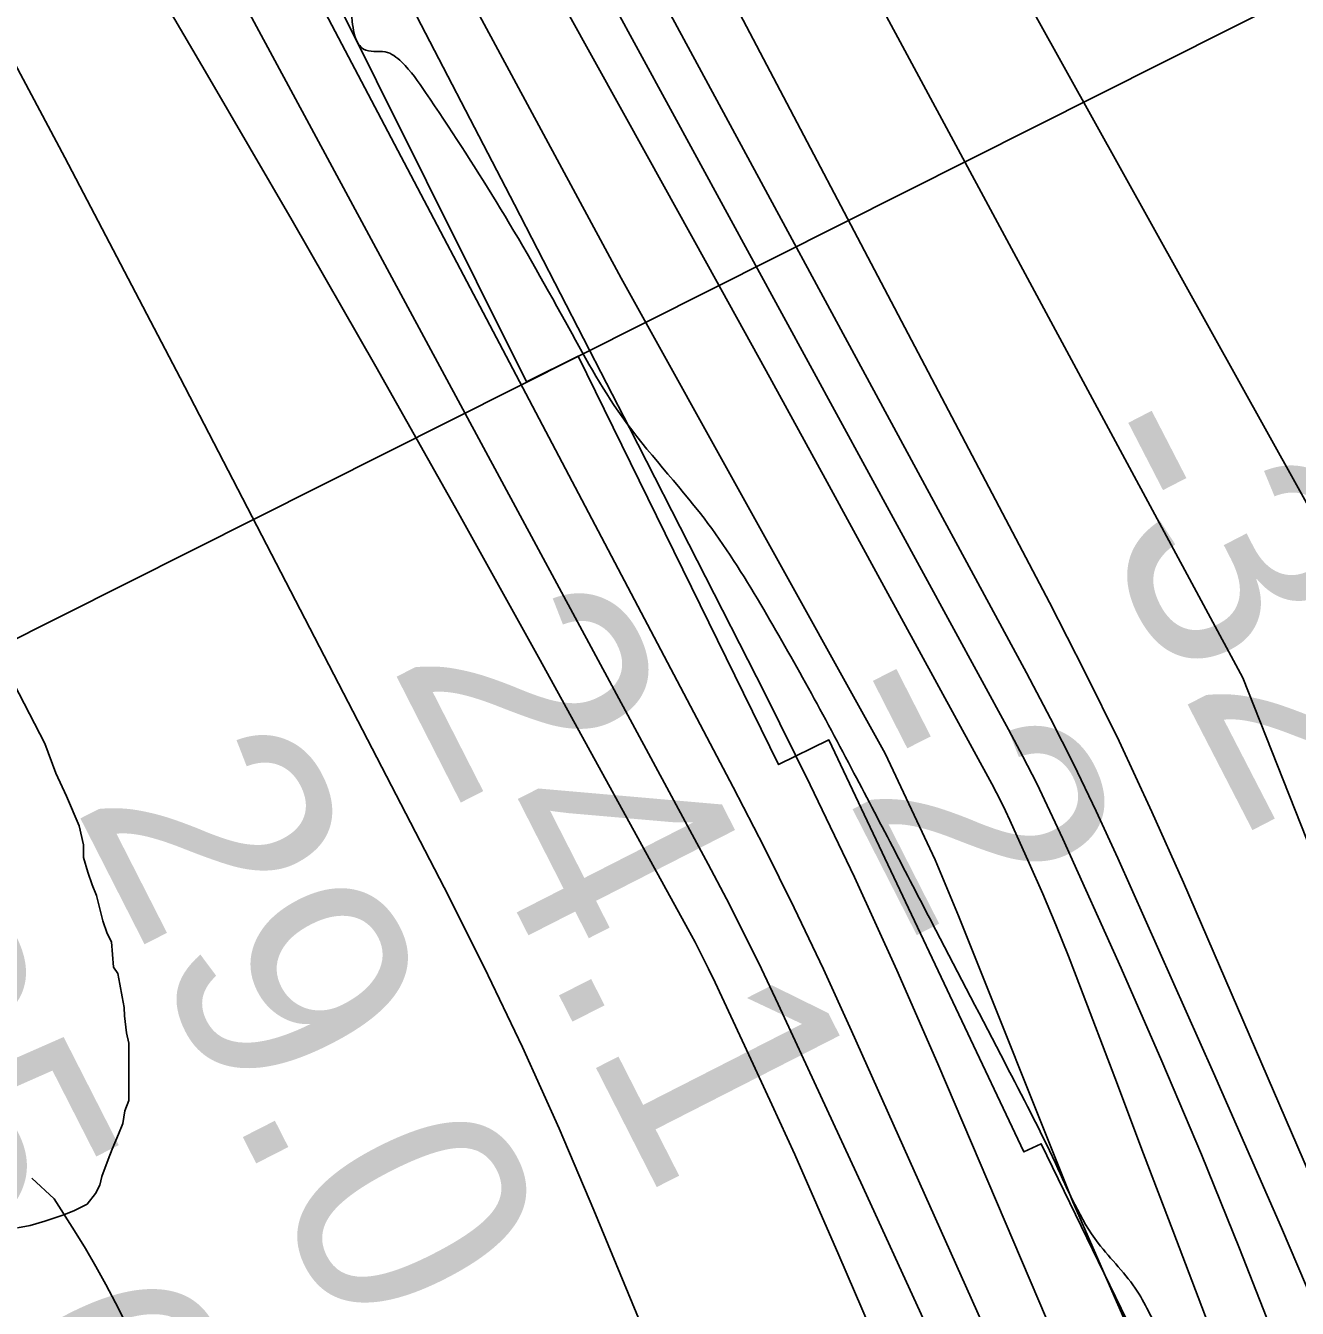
# Model space of a CAD drawing. Extents: x 3355724 to 3393621, y 594744 to 620174.
# Drawn here: x 3384011 to 3384378.5, y 604070.7 to 604441.2 of the extents above; entities that cross this region are included whole.
import ezdxf

# ---------------------------------------------------------------- set-up
doc = ezdxf.new("R2010")
doc.units = 0
for name, color, linetype in [('V-RIVR-EDGE', 7, 'Continuous'), ('V-RIVR-RANG', 7, 'Continuous'), ('V-RRAP-RVMT', 7, 'Continuous'), ('V-SITE-VEGE', 7, 'Continuous'), ('V-TOPO-DPTH', 7, 'Continuous'), ('V-TOPO-MAJR', 7, 'Continuous'), ('V-TOPO-MINR', 7, 'Continuous'), ('V-TOPO-WATR', 7, 'Continuous')]:
    doc.layers.add(name, color=color, linetype=linetype)

msp = doc.modelspace()

# ---------------------------------------------------------------- linework, layer by layer
at = {"layer": 'V-RIVR-EDGE'}
msp.add_spline([(3382685.21, 606951.82), (3382699.41, 606928.39), (3382711.81, 606916.3), (3382716.9, 606906.05), (3382724.91, 606891.77), (3382727.45, 606882.99), (3382735.47, 606874.56), (3382743.12, 606862.48), (3382749.66, 606847.84), (3382757.66, 606833.2), (3382769.68, 606814.16), (3382782.05, 606791.1), (3382790.05, 606772.81), (3382795.49, 606757.44), (3382803.86, 606738.78), (3382815.86, 606716.08), (3382832.97, 606684.6), (3382843.14, 606660.09), (3382859.52, 606629.71), (3382875.17, 606604.81), (3382892.66, 606579.18), (3382909.77, 606553.18), (3382929.07, 606522.43), (3382946.92, 606497.16), (3382961.85, 606475.92), (3382973.16, 606466.75), (3382978.63, 606458.7), (3382989.19, 606442.59), (3382998.29, 606426.48), (3383008.12, 606410.74), (3383014.67, 606399.39), (3383025.61, 606390.23), (3383035.45, 606378.87), (3383042.38, 606369.71), (3383049.66, 606356.54), (3383077.35, 606319.55), (3383102.48, 606284.03), (3383117.05, 606263.15), (3383116.67, 606258.04), (3383121.77, 606250.71), (3383131.61, 606238.99), (3383143.64, 606222.15), (3383154.19, 606202.75), (3383171.3, 606174.92), (3383191.32, 606140.51), (3383212.06, 606099.52), (3383234.24, 606053.04), (3383253.52, 606014.97), (3383268.81, 605988.25), (3383282.64, 605965.55), (3383296.11, 605942.49), (3383311.03, 605917.6), (3383331.43, 605885.38), (3383347.45, 605861.21), (3383359.46, 605839.98), (3383382.76, 605801.54), (3383403.87, 605764.93), (3383419.51, 605733.82), (3383436.64, 605710.75), (3383464.33, 605675.59), (3383488.38, 605644.46), (3383503.69, 605625.05), (3383518.63, 605606.37), (3383529.55, 605590.26), (3383543.77, 605575.6), (3383545.23, 605570.84), (3383546.67, 605564.62), (3383550.31, 605557.3), (3383561.99, 605549.6), (3383575.12, 605539.33), (3383595.9, 605513.69), (3383606.83, 605500.87), (3383607.91, 605493.92), (3383610.43, 605479.66), (3383611.87, 605471.25), (3383616.97, 605461), (3383626.05, 605438.68), (3383628.92, 605416.37), (3383634.35, 605396.99), (3383636.16, 605387.48), (3383637.95, 605374.31), (3383643.05, 605364.07), (3383654.34, 605347.59), (3383664.16, 605328.56), (3383678.7, 605295.99), (3383684.48, 605268.55), (3383701.54, 605220.26), (3383711.72, 605194.65), (3383714.97, 605180.02), (3383724.03, 605149.29), (3383729.84, 605134.29), (3383736.02, 605118.55), (3383753.85, 605084.88), (3383770.61, 605064.73), (3383787.39, 605048.97), (3383790.65, 605036.53), (3383801.19, 605013.11), (3383814.64, 604980.55), (3383827.35, 604948.71), (3383833.53, 604932.98), (3383843.72, 604917.23), (3383863.03, 604890.5), (3383884.52, 604857.18), (3383935.15, 604783.58), (3383963.9, 604731.6), (3383993.72, 604668.66), (3384000.98, 604651.46), (3384017.36, 604619.61), (3384032.99, 604587.04), (3384044.65, 604571.29), (3384055.58, 604554.09), (3384071.58, 604521.15), (3384078.47, 604500.29), (3384081.72, 604484.57), (3384087.91, 604472.12), (3384096.65, 604460.77), (3384103.21, 604452.35), (3384105.38, 604442.47), (3384107.19, 604435.89), (3384108.65, 604434.42), (3384114.86, 604433.67), (3384119.61, 604430.74), (3384126.53, 604421.95), (3384146.92, 604390.46), (3384166.94, 604355.68), (3384183.33, 604328.23), (3384207.01, 604298.92), (3384223.4, 604274.03), (3384250.33, 604225.34), (3384273.98, 604179.96), (3384293.99, 604141.52), (3384308.54, 604112.61), (3384320.91, 604089.55), (3384332.21, 604075.63), (3384335.85, 604069.04), (3384345.31, 604053.3), (3384348.96, 604047.81), (3384362.08, 604034.98), (3384372.29, 604022.89), (3384383.95, 604005.68), (3384390.13, 603992.87), (3384406.16, 603972.36), (3384417.09, 603955.15), (3384430.56, 603933.92), (3384440.75, 603916.71), (3384450.2, 603895.85), (3384454.18, 603879.03), (3384458.53, 603863.66), (3384464.33, 603844.64), (3384471.6, 603825.25), (3384474.86, 603815.01), (3384473.74, 603806.6), (3384477.73, 603791.24), (3384479.17, 603782.1), (3384477.68, 603771.13), (3384476.19, 603762), (3384476.16, 603748.84), (3384481.96, 603727.62), (3384486.67, 603712.26), (3384487.01, 603701.29), (3384486.95, 603678.63), (3384496.34, 603629.99), (3384507.57, 603590.84), (3384519.55, 603555.72), (3384533.36, 603523.52), (3384552.63, 603483.63), (3384569.02, 603455.8), (3384585.77, 603432.73), (3384604.35, 603404.54), (3384620.73, 603379.64), (3384633.81, 603347.08), (3384649.05, 603299.88), (3384654.82, 603268.07), (3384673.29, 603196.37), (3384684.48, 603140.78), (3384695.35, 603099.81), (3384709.16, 603067.61), (3384721.89, 603042.36), (3384733.52, 603015.64), (3384746.6, 602984.9), (3384754.96, 602962.22), (3384756.77, 602956), (3384760.42, 602955.99), (3384764.43, 602951.23), (3384767.66, 602926.73), (3384780.31, 602867.11), (3384791.19, 602833.82), (3384810.8, 602780.4), (3384832.95, 602721.86), (3384845.31, 602691.49), (3384855.14, 602674.65), (3384859.48, 602657.82), (3384867.48, 602641.72), (3384876.95, 602624.52), (3384884.56, 602600.74), (3384894, 602572.2), (3384900.51, 602546.96), (3384906.68, 602528.3), (3384922.67, 602491.34), (3384928.84, 602472.32), (3384931.72, 602454.03), (3384931.31, 602436.86), (3384923.24, 602425.18), (3384917.01, 602416.05), (3384910.77, 602406.93), (3384908.17, 602392.32), (3384903.03, 602383.19), (3384897.53, 602375.89), (3384886.53, 602362.03), (3384870.35, 602324.05), (3384866.3, 602310.9), (3384859.67, 602289.35), (3384857.45, 602280.22), (3384853.41, 602271.82), (3384850.08, 602256.47), (3384849.29, 602231.99), (3384850.71, 602216.63), (3384853.24, 602202.37), (3384853.6, 602202.37), (3384862.01, 602201.25), (3384874.06, 602196.47), (3384877.35, 602195.36), (3384877.34, 602192.44), (3384871.47, 602184.04), (3384871.09, 602180.39), (3384872.91, 602176.73), (3384876.19, 602170.87), (3384874.71, 602165.03), (3384869.57, 602153.71), (3384865.53, 602149.33), (3384862.96, 602143.12), (3384862.95, 602137.64), (3384862.94, 602133.25), (3384868.04, 602129.59), (3384875.7, 602122.99), (3384878.97, 602114.94), (3384881.88, 602107.25), (3384886.98, 602100.66), (3384894.28, 602096.99), (3384896.47, 602092.23), (3384897.16, 602079.43), (3384899.7, 602068.09), (3384904.78, 602054.92), (3384914.25, 602039.55), (3384933.2, 602016.83), (3384944.85, 601998.16), (3384955.39, 601973.28), (3384961.88, 601937.81), (3384969.47, 601901.96), (3384976.33, 601868.68), (3384986.49, 601837.58), (3384990.84, 601821.49), (3384996.23, 601784.56), (3385007.4, 601717.27), (3385010.62, 601690.57), (3385019.64, 601642.3), (3385024.34, 601622.91), (3385033.39, 601587.07), (3385047.89, 601537.32), (3385059.82, 601482.82), (3385064.15, 601458.68), (3385063.72, 601433.83), (3385064.77, 601415.91), (3385066.9, 601389.22), (3385067.94, 601365.09), (3385069.01, 601353.39), (3385072.63, 601339.86), (3385083.54, 601316.8), (3385087.91, 601310.58), (3385095.57, 601305.08), (3385098.12, 601299.59), (3385101.76, 601293.73), (3385102.48, 601288.97), (3385102.47, 601285.68), (3385105.76, 601284.58), (3385109.77, 601282.38), (3385109.77, 601280.91), (3385112.69, 601280.54), (3385119.64, 601280.52), (3385121.82, 601278.33), (3385122.16, 601265.16), (3385118.12, 601257.13), (3385117.74, 601251.29), (3385118.07, 601238.12), (3385119.82, 601205.59), (3385117.98, 601200.84), (3385117.59, 601193.89), (3385120.87, 601189.13), (3385123.07, 601189.13), (3385128.55, 601189.11), (3385132.2, 601189.11), (3385142.79, 601181.77), (3385148.98, 601172.98), (3385150.77, 601159.45), (3385150.36, 601141.54), (3385148.53, 601137.52), (3385144.86, 601132.78), (3385144.11, 601125.84), (3385146.29, 601119.98), (3385150.3, 601115.59), (3385159.79, 601111.18), (3385160.15, 601107.15), (3385154.66, 601103.88), (3385152.82, 601099.13), (3385152.8, 601092.92), (3385153.51, 601084.87), (3385156.79, 601080.11), (3385159.35, 601079.37), (3385173.25, 601082.26), (3385173.24, 601080.8), (3385172.83, 601061.43), (3385176.06, 601037.66), (3385178.96, 601025.59), (3385186.95, 601006.93), (3385193.5, 600994.85), (3385202.97, 600979.84), (3385216.45, 600962.26), (3385223.73, 600947.98), (3385225.88, 600931.16), (3385225.81, 600905.57), (3385225.42, 600892.05), (3385233.05, 600875.58), (3385237.39, 600855.47), (3385241.34, 600826.58), (3385242.36, 600796.6), (3385245.51, 600741.39), (3385245.8, 600708.86), (3385249.65, 600639.4), (3385250.27, 600596.62), (3385259.56, 600509.6), (3385266.36, 600451.1), (3385277.49, 600369.19), (3385281.77, 600323.48), (3385282.73, 600271.57), (3385283.38, 600237.21), (3385284.31, 600195.07)], degree=3, dxfattribs=at)
at = {"layer": 'V-RIVR-RANG'}
msp.add_line((3383845.42, 604182.26), (3384595.96, 604559.47), dxfattribs=at)
at = {"layer": 'V-RRAP-RVMT'}
msp.add_lwpolyline([(3383709.39, 605144.82), (3383766.08, 605016.21), (3383772.54, 605019.07), (3383829.08, 604900.66), (3383848.27, 604909.75), (3383903.97, 604792.35), (3383920.88, 604800.35), (3383978.59, 604682.23), (3383983.26, 604684.41), (3384034.8, 604575.63), (3384034.01, 604575.28), (3384093.35, 604452.16), (3384097.91, 604454.35), (3384155.69, 604338.36), (3384170.65, 604345.78), (3384228.55, 604227.76), (3384243.11, 604234.88), (3384299.46, 604115.89), (3384304.43, 604118.22), (3384360.55, 604002.69), (3384372.36, 604008.26)], dxfattribs=at)
at = {"layer": 'V-SITE-VEGE'}
msp.add_lwpolyline([(3384006.1, 604253.97), (3384016.57, 604233.86), (3384019.66, 604225.33), (3384022.74, 604218.62), (3384026.44, 604210.09), (3384027.69, 604204.6), (3384027.7, 604200.94), (3384028.94, 604196.67), (3384030.18, 604193.01), (3384031.41, 604189.96), (3384033.28, 604182.65), (3384034.51, 604178.98), (3384035.75, 604176.55), (3384036.39, 604169.22), (3384037.62, 604167.4), (3384038.24, 604164.35), (3384038.87, 604160.69), (3384039.49, 604157.64), (3384039.5, 604155.19), (3384040.13, 604150.31), (3384040.76, 604147.26), (3384040.83, 604130.77), (3384039.62, 604127.72), (3384039.03, 604124.05), (3384037.82, 604120.99), (3384036, 604116.71), (3384034.8, 604113.65), (3384032.99, 604108.76), (3384032.39, 604106.32), (3384031.18, 604103.86), (3384028.75, 604100.8), (3384025.09, 604098.95), (3384022.04, 604097.72), (3384016.56, 604095.87), (3384012.29, 604094.62), (3384008.62, 604094)], dxfattribs=at)
at = {"layer": 'V-TOPO-DPTH'}
for points in [[(3385273.91, 601933.38), (3385091.12, 602534.32), (3385085.56, 602558.46), (3384932.84, 603149.03), (3384930.13, 603156.62), (3384927.08, 603164.08), (3384644.54, 603627.69), (3384640.89, 603635.11), (3384637.36, 603642.57), (3384634, 603650.12), (3384412.02, 604247.82), (3384084.45, 604836.63), (3384082.76, 604839.78), (3384081.1, 604842.94), (3384079.45, 604846.11), (3383807.5, 605373.31)], [(3385273.91, 601933.38), (3385091.12, 602534.32), (3385085.56, 602558.46), (3384932.84, 603149.03), (3384930.13, 603156.62), (3384927.08, 603164.08), (3384644.54, 603627.69), (3384640.89, 603635.11), (3384637.36, 603642.57), (3384634, 603650.12), (3384412.02, 604247.82), (3384084.45, 604836.63), (3384082.76, 604839.78), (3384081.1, 604842.94), (3384079.45, 604846.11), (3383807.5, 605373.31)], [(3383778.01, 605138.06), (3383960.19, 604781.72), (3383966.96, 604768.08), (3383973.75, 604756.15), (3384183.09, 604368.24), (3384259.37, 604230.97), (3384273.77, 604200.28), (3384280.54, 604184.09), (3384313.54, 604101.42), (3384345.72, 604028.12), (3384436.27, 603808.23), (3384514.1, 603603.7), (3384523.42, 603584.1), (3384529.34, 603568.76), (3384540.32, 603534.67), (3384693.42, 603129.02)], [(3383778.01, 605138.06), (3383960.19, 604781.72), (3383966.96, 604768.08), (3383973.75, 604756.15), (3384183.09, 604368.24), (3384259.37, 604230.97), (3384273.77, 604200.28), (3384280.54, 604184.09), (3384313.54, 604101.42), (3384345.72, 604028.12), (3384436.27, 603808.23), (3384514.1, 603603.7), (3384523.42, 603584.1), (3384529.34, 603568.76), (3384540.32, 603534.67), (3384693.42, 603129.02)], [(3383910.99, 605094.98), (3383952.69, 605016.53), (3384035.8, 604859.63), (3384045.04, 604842.28), (3384054.34, 604824.97), (3384362.67, 604252.86), (3384498.18, 603910.2), (3384621.81, 603612.01), (3384631.37, 603592.21), (3384681.63, 603490.91), (3384711.18, 603431.98), (3384741.06, 603373.21), (3384771.44, 603314.7), (3384802.15, 603256.37), (3384841.8, 603181.8), (3384852.51, 603160.69), (3384862.67, 603139.32), (3385058.09, 602515.94), (3385059.63, 602509.42), (3385061.1, 602502.88), (3385062.44, 602496.32), (3385063.71, 602489.74), (3385226.79, 601941.02)], [(3383910.99, 605094.98), (3383952.69, 605016.53), (3384035.8, 604859.63), (3384045.04, 604842.28), (3384054.34, 604824.97), (3384362.67, 604252.86), (3384498.18, 603910.2), (3384621.81, 603612.01), (3384631.37, 603592.21), (3384681.63, 603490.91), (3384711.18, 603431.98), (3384741.06, 603373.21), (3384771.44, 603314.7), (3384802.15, 603256.37), (3384841.8, 603181.8), (3384852.51, 603160.69), (3384862.67, 603139.32), (3385058.09, 602515.94), (3385059.63, 602509.42), (3385061.1, 602502.88), (3385062.44, 602496.32), (3385063.71, 602489.74), (3385226.79, 601941.02)], [(3384528.17, 603486.84), (3384501.38, 603556.28), (3384496.7, 603568.28), (3384491.97, 603580.26), (3384487.15, 603592.21), (3384482.28, 603604.13), (3384386.85, 603835.23), (3384362.2, 603894.18), (3384337.22, 603952.98), (3384311.71, 604011.55), (3384285.87, 604069.98), (3384249.66, 604150.88), (3384241.49, 604168.67), (3384233.1, 604186.35), (3384224.36, 604203.87), (3384215.41, 604221.28), (3384051.95, 604531.63)], [(3384178.43, 604518.65), (3384306.82, 604274.55), (3384317.03, 604254.59), (3384326.93, 604234.49), (3384336.37, 604214.17), (3384345.51, 604193.7), (3384382, 604109.41), (3384409, 604046.63), (3384435.79, 603983.75), (3384462.28, 603920.74), (3384488.55, 603857.65), (3384559.16, 603686.89), (3384573.05, 603653.93), (3384587.25, 603621.1), (3384601.9, 603588.48), (3384616.86, 603555.98)], [(3384616.86, 603555.98), (3384601.9, 603588.48), (3384587.25, 603621.1), (3384573.05, 603653.93), (3384559.16, 603686.89), (3384488.55, 603857.65), (3384462.28, 603920.74), (3384435.79, 603983.75), (3384409, 604046.63), (3384382, 604109.41), (3384345.51, 604193.7), (3384336.37, 604214.17), (3384326.93, 604234.49), (3384317.03, 604254.59), (3384306.82, 604274.55), (3384178.43, 604518.65)], [(3384372.45, 604060.69), (3384361.77, 604087.98), (3384350.76, 604115.14), (3384339.29, 604142.11), (3384327.5, 604168.95), (3384310.67, 604206.37), (3384306.97, 604214.35), (3384303.15, 604222.27), (3384299.15, 604230.11), (3384295.03, 604237.88), (3384147.6, 604508.4)], [(3384372.45, 604060.69), (3384361.77, 604087.98), (3384350.76, 604115.14), (3384339.29, 604142.11), (3384327.5, 604168.95), (3384310.67, 604206.37), (3384306.97, 604214.35), (3384303.15, 604222.27), (3384299.15, 604230.11), (3384295.03, 604237.88), (3384147.6, 604508.4)]]:
    msp.add_lwpolyline(points, dxfattribs=at)
at = {"layer": 'V-TOPO-MAJR'}
for points in [[(3383988.54, 604466.59), (3384022.28, 604403.14), (3384055.63, 604339.48), (3384131.93, 604192.24), (3384143.45, 604169.27), (3384154.58, 604146.12), (3384165.1, 604122.68), (3384175.21, 604099.06), (3384209.04, 604017.16), (3384235.73, 603952.43), (3384262.39, 603887.69), (3384289, 603822.93), (3384315.56, 603758.15), (3384392.6, 603570.08), (3384398.24, 603556.3), (3384403.87, 603542.51), (3384409.5, 603528.73), (3384415.12, 603514.94), (3384454.45, 603418.41)], [(3384359.81, 603263.93), (3384361.4, 603269.59), (3384364.84, 603293.55), (3384364.57, 603318.31), (3384362.64, 603342.86), (3384358.24, 603367.08), (3384352.19, 603391.09), (3384327.53, 603471.49), (3384321.94, 603488.26), (3384315.83, 603504.83), (3384308.94, 603521.09), (3384301.52, 603537.14), (3384107.29, 603932.28), (3384094.84, 603957.48), (3384082.32, 603982.65), (3384069.7, 604007.76), (3384057.02, 604032.85), (3384036.98, 604072.25), (3384034.19, 604077.56), (3384031.29, 604082.82), (3384028.24, 604087.99), (3384025.09, 604093.1), (3384019.23, 604102.29), (3384012.77, 604108.28)]]:
    msp.add_lwpolyline(points, dxfattribs=at)
at = {"layer": 'V-TOPO-MINR'}
for points in [[(3383591.95, 605396.15), (3383890.96, 604721.26), (3383899.16, 604706.98), (3384063.56, 604426.94), (3384088, 604384.91), (3384112.2, 604342.75), (3384136.05, 604300.39), (3384159.66, 604257.9), (3384202.35, 604180.31), (3384204.4, 604176.49), (3384206.4, 604172.64), (3384208.33, 604168.76), (3384210.2, 604164.85), (3384219.98, 604143.96), (3384226.63, 604129.56), (3384233.21, 604115.11), (3384239.64, 604100.61), (3384246, 604086.07), (3384468.5, 603570.25), (3384608.71, 603164.43)], [(3385273.91, 601933.38), (3385091.12, 602534.32), (3385085.56, 602558.46), (3384932.84, 603149.03), (3384930.13, 603156.62), (3384927.08, 603164.08), (3384644.54, 603627.69), (3384640.89, 603635.11), (3384637.36, 603642.57), (3384634, 603650.12), (3384412.02, 604247.82), (3384084.45, 604836.63), (3384082.76, 604839.78), (3384081.1, 604842.94), (3384079.45, 604846.11), (3383807.5, 605373.31)], [(3383910.99, 605094.98), (3383952.69, 605016.53), (3384035.8, 604859.63), (3384045.04, 604842.28), (3384054.34, 604824.97), (3384362.67, 604252.86), (3384498.18, 603910.2), (3384621.81, 603612.01), (3384631.37, 603592.21), (3384681.63, 603490.91), (3384711.18, 603431.98), (3384741.06, 603373.21), (3384771.44, 603314.7), (3384802.15, 603256.37), (3384841.8, 603181.8), (3384852.51, 603160.69), (3384862.67, 603139.32), (3385058.09, 602515.94), (3385059.63, 602509.42), (3385061.1, 602502.88), (3385062.44, 602496.32), (3385063.71, 602489.74), (3385226.79, 601941.02)], [(3383990.51, 604763.99), (3384190.61, 604403.58), (3384207.79, 604372.55), (3384224.92, 604341.51), (3384241.99, 604310.42), (3384259.01, 604279.31), (3384290.19, 604222.18), (3384291.55, 604219.6), (3384292.88, 604217), (3384294.15, 604214.38), (3384295.38, 604211.73), (3384300.96, 604199.32), (3384304.86, 604190.42), (3384308.66, 604181.47), (3384312.3, 604172.46), (3384315.82, 604163.4), (3384325.67, 604137.4), (3384334.04, 604115.31), (3384342.43, 604093.22), (3384350.84, 604071.15), (3384359.27, 604049.07)], [(3384039.5, 604736.24), (3384300.16, 604254.31), (3384307.12, 604241.09), (3384313.87, 604227.78), (3384320.32, 604214.31), (3384326.56, 604200.74), (3384354.25, 604138.72), (3384373.87, 604093.94), (3384393.06, 604048.97), (3384411.62, 604003.74), (3384429.74, 603958.33), (3384555.05, 603637.86), (3384560.21, 603624.79), (3384565.44, 603611.74), (3384570.76, 603598.73), (3384576.14, 603585.74), (3384581.6, 603572.8), (3384587.13, 603559.87), (3384592.75, 603546.99), (3384598.42, 603534.13), (3384757.11, 603177.76)], [(3383929.81, 604715.02), (3384208.2, 604198.98), (3384213.47, 604188.98), (3384218.63, 604178.92), (3384223.6, 604168.77), (3384228.45, 604158.55), (3384252.93, 604105.76), (3384269.74, 604069.03), (3384286.28, 604032.17), (3384302.44, 603995.15), (3384318.34, 603958.01), (3384475.06, 603586.61), (3384477.46, 603580.84), (3384479.83, 603575.06), (3384482.15, 603569.26), (3384484.44, 603563.44), (3384497.76, 603529.11), (3384506.56, 603506.07)], [(3384051.95, 604531.63), (3384215.41, 604221.28), (3384224.36, 604203.87), (3384233.1, 604186.35), (3384241.49, 604168.67), (3384249.66, 604150.88), (3384285.87, 604069.98), (3384311.71, 604011.55), (3384337.22, 603952.98), (3384362.2, 603894.18), (3384386.85, 603835.23), (3384482.28, 603604.13), (3384487.15, 603592.21), (3384491.97, 603580.26), (3384496.7, 603568.28), (3384501.38, 603556.28), (3384528.17, 603486.84)], [(3384178.43, 604518.65), (3384306.82, 604274.55), (3384317.03, 604254.59), (3384326.93, 604234.49), (3384336.37, 604214.17), (3384345.51, 604193.7), (3384382, 604109.41), (3384409, 604046.63), (3384435.79, 603983.75), (3384462.28, 603920.74), (3384488.55, 603857.65), (3384559.16, 603686.89), (3384573.05, 603653.93), (3384587.25, 603621.1), (3384601.9, 603588.48), (3384616.86, 603555.98)], [(3384147.6, 604508.4), (3384295.03, 604237.88), (3384299.15, 604230.11), (3384303.15, 604222.27), (3384306.97, 604214.35), (3384310.67, 604206.37), (3384327.5, 604168.95), (3384339.29, 604142.11), (3384350.76, 604115.14), (3384361.77, 604087.98), (3384372.45, 604060.69)], [(3384118.78, 604453.99), (3384152.25, 604389.59), (3384185.44, 604325.04), (3384224.54, 604248.36), (3384237.69, 604221.91), (3384250.47, 604195.29), (3384262.7, 604168.41), (3384274.57, 604141.37), (3384325.46, 604022.06), (3384356.11, 603949.65), (3384386.47, 603877.13), (3384416.42, 603804.44), (3384446.09, 603731.64), (3384490.1, 603622.76), (3384497.51, 603604.29), (3384504.86, 603585.79), (3384512.11, 603567.25), (3384519.3, 603548.69), (3384575.97, 603401.2)]]:
    msp.add_lwpolyline(points, dxfattribs=at)
at = {"layer": 'V-TOPO-WATR'}
msp.add_lwpolyline([(3384693.42, 603129.02), (3384540.32, 603534.67), (3384529.34, 603568.76), (3384523.42, 603584.1), (3384514.1, 603603.7), (3384436.27, 603808.23), (3384345.72, 604028.12), (3384313.54, 604101.42), (3384280.54, 604184.09), (3384273.77, 604200.28), (3384259.37, 604230.97), (3384183.09, 604368.24), (3383973.75, 604756.15), (3383966.96, 604768.08), (3383960.19, 604781.72), (3383778.01, 605138.06)], dxfattribs=at)

# ---------------------------------------------------------------- texts
at = {"layer": 'V-RIVR-RANG'}
for s, rotation, p in [('-32', 297.2947, (3384308.17, 604319.91)), ('24.1', 297.0083, (3384116.14, 604257.18)), ('-2', 297.0083, (3384234.34, 604245.48)), ('29.0', 297.0083, (3384024.76, 604216.24)), ('25.6', 297.0083, (3383936.26, 604169.67))]:
    msp.add_text(s, height=67, rotation=rotation, dxfattribs=at).set_placement(p)

doc.saveas('drawing.dxf')
